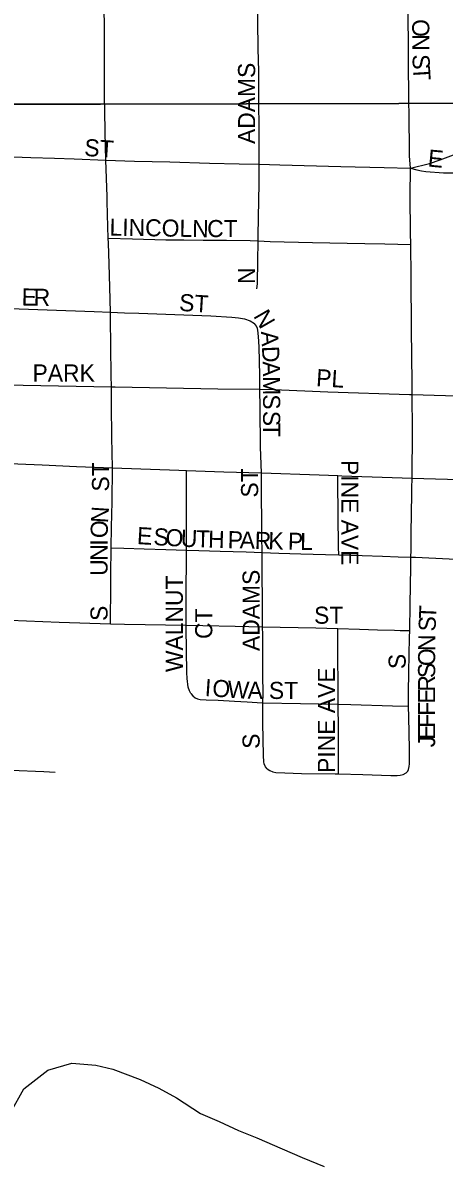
# Model space of a CAD drawing. Extents: x 1874609 to 2204689, y 815661 to 1281160.
# Drawn here: x 2043048 to 2044279, y 958061 to 961404 of the extents above; entities that cross this region are included whole.
import ezdxf

# ---------------------------------------------------------------- set-up
doc = ezdxf.new("R2010")
doc.units = 0
for name, color, linetype in [('GM_X_City_Street', 7, 'Continuous'), ('GM_X_City_Street_Text', 7, 'Continuous'), ('GM_X_Minor_River', 7, 'Continuous'), ('GM_X_State_Route', 7, 'Continuous'), ('GM_X_Township', 7, 'Continuous')]:
    doc.layers.add(name, color=color, linetype=linetype)

msp = doc.modelspace()

# ---------------------------------------------------------------- linework, layer by layer
at = {"layer": 'GM_X_City_Street'}
for points in [[(2044181.3, 960979), (2044178.3, 961015), (2044176.6, 961146.9), (2044176.4, 961162.6), (2044175.5, 961310.2), (2044173.8, 961450.9)], [(2043738.4, 960990.6), (2043738.2, 961117.8), (2043738.1, 961151.2), (2043738, 961184.7), (2043737.9, 961263), (2043736.2, 961328), (2043735.1, 961408.8), (2043734.6, 961446.6)], [(2042968.6, 961014), (2043071.7, 961010.9), (2043140.6, 961008.6), (2043198.5, 961006.7), (2043290.8, 961002.3)], [(2043735.5, 960766.5), (2043735.8, 960781.8), (2043736.7, 960834.7), (2043738.3, 960934.9), (2043738.4, 960990.6)], [(2044181.6, 960756.1), (2044181.3, 960790.2), (2044180.3, 960898.1), (2044181.3, 960979)], [(2044181.3, 960979), (2044198.9, 960974.4), (2044213.3, 960971.4), (2044225.7, 960969.6), (2044277.6, 960966.1), (2044320.7, 960965.6), (2044500.2, 960960.8), (2044597.2, 960958.2), (2044624.1, 960957.5)], [(2043297.9, 960774.4), (2043368.2, 960772.9), (2043465.9, 960769.6), (2043519, 960769.8), (2043575.1, 960769), (2043601.2, 960768.6), (2043643.6, 960769), (2043712.2, 960767.7), (2043735.5, 960766.5)], [(2043732.1, 960626.8), (2043733.5, 960640.7), (2043734.6, 960710.3), (2043735.5, 960762.5), (2043735.5, 960766), (2043735.5, 960766.5)], [(2043735.5, 960766.5), (2043770.6, 960764.6), (2043894.6, 960762), (2043995.8, 960760.3), (2044047.9, 960759.1), (2044105.6, 960757.9), (2044181.6, 960756.1)], [(2044185.7, 960317.5), (2044185.4, 960352.8), (2044184, 960507.5), (2044182.5, 960662.2), (2044181.6, 960756.1)], [(2042953.1, 960570.8), (2043256.6, 960560.1), (2043304.5, 960558.2)], [(2043304.5, 960558.2), (2043345.1, 960556.3), (2043387.3, 960554.9), (2043597.1, 960547.6), (2043658.5, 960543.8), (2043678.4, 960541.4), (2043695.8, 960538.3), (2043712.5, 960532.7), (2043724.9, 960525.2)], [(2043741, 960332.8), (2043740.2, 960372.6), (2043738.6, 960456.3), (2043736.3, 960486.7), (2043734.9, 960505.4), (2043733.3, 960510.7), (2043730.5, 960517.1), (2043724.9, 960525.2)], [(2042945.1, 960346.3), (2043306.8, 960339.7)], [(2043306.8, 960339.7), (2043317.9, 960339.5), (2043618.3, 960334.1), (2043741, 960332.8)], [(2043745.9, 960088), (2043742.8, 960163.3), (2043742, 960277.3), (2043741, 960332.8)], [(2043741, 960332.8), (2043781.5, 960332.4), (2043939.6, 960325.4), (2044178.1, 960317.7), (2044185.7, 960317.5)], [(2044185.8, 960072.9), (2044186.8, 960212.5), (2044185.7, 960317.5)], [(2044185.7, 960317.5), (2044606.9, 960304.9)], [(2043306.2, 959869.2), (2043307, 959929.3), (2043309.2, 960003.4), (2043310.1, 960103)], [(2043526.2, 959862.3), (2043526.2, 959864.7), (2043526.3, 959977.6), (2043526.5, 960070.6), (2043526.6, 960095.5)], [(2043747.4, 959855.3), (2043746.8, 959902.2), (2043746.2, 959950.6), (2043745.4, 960015.8), (2043745.7, 960064.8), (2043745.9, 960088)], [(2043971.3, 959848.2), (2043970.9, 959871.1), (2043968.5, 960061), (2043968.2, 960080.4)], [(2044182.3, 959841.6), (2044182.4, 959862.2), (2044182.9, 959911.5), (2044184.8, 960027), (2044185.2, 960043.4), (2044185.8, 960072.9)], [(2043304.1, 959646.7), (2043304.4, 959678.8), (2043304.9, 959729.7), (2043305.5, 959795.5), (2043306.1, 959863.8), (2043306.2, 959869.2)], [(2043306.2, 959869.2), (2043343.6, 959868), (2043402.4, 959866.2), (2043465.8, 959864.2), (2043526.2, 959862.3)], [(2043525.2, 959642.4), (2043525.1, 959717.2), (2043526.2, 959862.3)], [(2043526.2, 959862.3), (2043562.7, 959861.1), (2043624.6, 959859.2), (2043700.3, 959856.8), (2043747.4, 959855.3)], [(2043748.6, 959637.9), (2043748.4, 959647.8), (2043748.4, 959670.1), (2043748.2, 959709.8), (2043747.9, 959796.6), (2043747.4, 959853.3), (2043747.4, 959855.3)], [(2043747.4, 959855.3), (2043796, 959853.8), (2043860.5, 959851.7), (2043932.4, 959849.5), (2043971.3, 959848.2)], [(2043971.3, 959848.2), (2044039.3, 959846.1), (2044098.7, 959844.2), (2044144.7, 959842.8), (2044182.3, 959841.6)], [(2044178.5, 959626.9), (2044180, 959703.6), (2044182.2, 959813.2), (2044182.3, 959841.6)], [(2044182.3, 959841.6), (2044195.8, 959841.2), (2044294.3, 959836.9), (2044415.9, 959831.9), (2044524, 959827.5), (2044602.1, 959824.4)], [(2042918.2, 959660.3), (2043010.7, 959657), (2043154.4, 959651.9), (2043304.1, 959646.7)], [(2043304.1, 959646.7), (2043345.4, 959646), (2043525.2, 959642.4)], [(2043525.2, 959642.4), (2043573.8, 959641.4), (2043668.2, 959639.5), (2043748.6, 959637.9)], [(2043539.2, 959443), (2043534.9, 959450.9), (2043531.5, 959461.6), (2043528.1, 959486.3), (2043526.9, 959504), (2043525.2, 959635.2), (2043525.2, 959642.4)], [(2043749.7, 959415.9), (2043749.7, 959420.4), (2043750, 959436.6), (2043749, 959501.9), (2043749.3, 959518), (2043749.2, 959534.5), (2043749, 959598.6), (2043748.9, 959614.9), (2043748.6, 959637.9)], [(2043748.6, 959637.9), (2043903.9, 959634.8), (2043969, 959632.7)], [(2043969.8, 959411.6), (2043969.9, 959443.3), (2043969.6, 959476.6), (2043968.9, 959541), (2043968.4, 959593.1), (2043968.7, 959609.7), (2043969, 959632.7)], [(2043969, 959632.7), (2044031.7, 959630.6), (2044084.5, 959628.9), (2044133.9, 959627.7), (2044150.3, 959627.4), (2044178.5, 959626.9)], [(2044174.8, 959405.8), (2044174.9, 959445.8), (2044176.1, 959504.9), (2044178.1, 959606.8), (2044178.5, 959626.9)], [(2043539.2, 959443), (2043544.8, 959435.9), (2043551.4, 959430.6), (2043558.3, 959427.7), (2043566.1, 959425.7), (2043583.9, 959424.7), (2043618.5, 959422.9), (2043666.8, 959420.4), (2043704, 959418.5), (2043732.6, 959416.9), (2043749.7, 959415.9)], [(2043762.4, 959222.8), (2043757.4, 959228.3), (2043753.2, 959236.9), (2043751.9, 959242.8), (2043751.4, 959261.8), (2043749.8, 959357.4), (2043749.3, 959373.7), (2043749.8, 959387.8), (2043749.6, 959404.1), (2043749.7, 959415.9)], [(2043749.7, 959415.9), (2043969.8, 959411.6)], [(2043970.9, 959207.8), (2043970.9, 959222), (2043970.6, 959259.2), (2043970.4, 959301.4), (2043970, 959356), (2043969.7, 959394.2), (2043969.8, 959411.6)], [(2043969.8, 959411.6), (2044006.9, 959410.6), (2044127.8, 959407.2), (2044174.8, 959405.8)], [(2044168.2, 959210.5), (2044172.7, 959215.7), (2044175.1, 959220.7), (2044177.2, 959229.2), (2044177.9, 959237.1), (2044177.8, 959281.3), (2044175.6, 959373.2), (2044174.8, 959405.8)], [(2042898.2, 959222.4), (2042934.3, 959221.2), (2042985.8, 959219.6), (2043013.4, 959218.7), (2043109.6, 959214.3), (2043142.1, 959212.8)], [(2043762.4, 959222.8), (2043769.9, 959217.3), (2043778.4, 959213.3), (2043786.9, 959211.8), (2043813.3, 959210.4), (2043862.2, 959208.6), (2043960.3, 959208), (2043970.9, 959207.8)], [(2043970.9, 959207.8), (2044042, 959206.2), (2044123.7, 959202.9), (2044142.3, 959203.5), (2044150.4, 959204.1), (2044159.3, 959205.9), (2044168.2, 959210.5)]]:
    msp.add_lwpolyline(points, dxfattribs=at)
at = {"layer": 'GM_X_Minor_River'}
msp.add_lwpolyline([(2042938.2, 958025.9), (2042961.9, 958088.1), (2042983.7, 958152.3), (2043013.4, 958218.5), (2043051.1, 958286.8), (2043120.9, 958341.2), (2043190.9, 958361.5), (2043260.9, 958355.7), (2043311, 958343.9), (2043391.2, 958314.1), (2043445.3, 958288.3), (2043497.5, 958260.4), (2043567.7, 958214.6), (2043621.8, 958190.8), (2043678, 958164.9), (2043732.1, 958143.1), (2043806.2, 958111.3), (2043864.4, 958085.5), (2043928.5, 958059.7)], dxfattribs=at)
at = {"layer": 'GM_X_State_Route'}
for points in [[(2043290.8, 961002.3), (2043288.5, 961083.3), (2043287.5, 961148.5), (2043287.1, 961181.2), (2043287, 961262.5), (2043286.8, 961310.7), (2043286.6, 961391.5), (2043286.1, 961447), (2043285.1, 961587.4), (2043284.2, 961668.6), (2043283.2, 961767.2), (2043281.8, 961881.4), (2043281, 961930.3)], [(2043290.8, 961002.3), (2043374.8, 961000.1), (2043477.7, 960997.4), (2043593.2, 960994.3), (2043679.8, 960992.1), (2043738.4, 960990.6), (2043798.9, 960989), (2043977.5, 960984.3), (2044103.8, 960981), (2044181.3, 960979), (2044236, 960993.1), (2044267.2, 961003.4), (2044306.3, 961018), (2044329.5, 961026.7), (2044363.5, 961042), (2044407.4, 961063.6), (2044506.7, 961112.5), (2044579.4, 961151.2), (2044652.1, 961189.8), (2044979.9, 961356.2), (2045018.5, 961376.8)], [(2043294.1, 960896.3), (2043290.8, 961002.3)], [(2043310.1, 960103), (2043308.5, 960192.6), (2043307.4, 960286.4), (2043306.8, 960339.7), (2043306.4, 960372.8), (2043304.4, 960540.9), (2043304.5, 960558.2), (2043302.2, 960631.5), (2043300.1, 960699.6), (2043298.2, 960760), (2043297.9, 960774.4), (2043296.8, 960807.7), (2043294.5, 960881.8), (2043294.1, 960896.3)], [(2042484, 960133.2), (2042601.8, 960130.1), (2042676.6, 960127.9), (2042699.1, 960127.2), (2042775.5, 960124.9), (2042923.5, 960119.1), (2042936.8, 960118.5), (2043104.9, 960111.3), (2043205, 960107.2)], [(2043205, 960107.2), (2043310.1, 960103)], [(2043310.1, 960103), (2043503.8, 960096.3), (2043526.6, 960095.5), (2043635.1, 960091.6), (2043745.9, 960088), (2043914.2, 960082.7), (2043968.2, 960080.4), (2043979.8, 960079.9), (2044127.6, 960074.7), (2044185.8, 960072.9), (2044357, 960067.9), (2044552.1, 960061.8), (2044603.4, 960059.9), (2044764.9, 960053.8), (2044880, 960051.4), (2044930.4, 960050), (2044962.2, 960049), (2044972.6, 960048.7)]]:
    msp.add_lwpolyline(points, dxfattribs=at)
at = {"layer": 'GM_X_Township'}
for points in [[(2045777.1, 977423.2), (2045851.7, 971712.9), (2045928.4, 967197.6), (2045931, 966481.1), (2045928.8, 963577.2), (2045947.3, 961878.5), (2045955.1, 961173.1), (2044638.7, 961170), (2044146.8, 961168.9), (2043701.4, 961167.9), (2043274.6, 961166.9), (2042937.3, 961166.1), (2042707.4, 961165.6), (2042503.2, 961165.1), (2041592.1, 961163), (2041365.6, 961162.5), (2040342.3, 961160.1), (2033866.7, 961145.2), (2024636.5, 961124), (2018250.3, 961108.8), (2017186.2, 961106.8), (2013327.4, 961098)], [(2013327.4, 961098), (2017186.2, 961106.8), (2018250.3, 961108.8), (2024636.5, 961124), (2033866.7, 961145.2), (2040342.3, 961160.1), (2041365.6, 961162.5), (2041592.1, 961163), (2042503.2, 961165.1), (2042707.4, 961165.6), (2042937.3, 961166.1), (2043274.6, 961166.9), (2043701.4, 961167.9), (2044146.8, 961168.9), (2044638.7, 961170), (2045955.1, 961173.1), (2045985.6, 960006.2), (2046012.1, 957166.6), (2046048.5, 954242.2), (2046060.4, 953197.3), (2046126.3, 947408.3)]]:
    msp.add_lwpolyline(points, dxfattribs=at)

# ---------------------------------------------------------------- texts
at = {"layer": 'GM_X_City_Street_Text'}
for s, rotation, p in [('O', 270, (2044185.8, 961415.1)), ('N', 270.0379, (2044185.8, 961371)), ('ADAMS', 90, (2043726.9, 961049.9)), ('S', 272.5535, (2044186.1, 961311.4)), ('T', 273.3548, (2044187.7, 961275.5)), ('ST', 356.1888, (2043226.5, 961015.3)), ('E', 354.6102, (2044230, 960984.4)), ('LINCOLN', 359.0435, (2043301.1, 960782.1)), ('CT', 0, (2043586.7, 960777.7)), ('N', 90, (2043726.9, 960640.7)), ('E', 358.8486, (2043044.1, 960577.8)), ('R', 358.8343, (2043079.2, 960577.1)), ('ST', 356.4262, (2043503.7, 960562.1)), ('N', 299.978, (2043720.5, 960547)), ('A', 274.1339, (2043743.5, 960501.6)), ('D', 272.3177, (2043746.7, 960458.2)), ('A', 271.8145, (2043748.5, 960414.3)), ('PARK', 0, (2043076.3, 960355.3)), ('PL', 356.4254, (2043904.1, 960342.1)), ('M', 270.2732, (2043749.9, 960370.7)), ('S', 270, (2043750.1, 960318)), ('S', 269.9956, (2043750.1, 960269.6)), ('T', 269.9956, (2043750.1, 960234.4)), ('ST', 90, (2043300.1, 960033.5)), ('PINE AVE', 270, (2043978.9, 960125.9)), ('ST', 90, (2043735.7, 960015.9)), ('N', 86.2164, (2043296.8, 959940.2)), ('O', 88.6668, (2043295.8, 959896.8)), ('E', 356.5549, (2043380.5, 959880.1)), ('S', 356.5703, (2043428.8, 959877.2)), ('O', 356.5668, (2043463.9, 959875.1)), ('U', 357.6959, (2043508.9, 959872.4)), ('T', 358.4501, (2043553.6, 959870.6)), ('H', 358.5065, (2043588.9, 959869.6)), ('P', 358.4999, (2043646.1, 959868.1)), ('A', 358.5065, (2043681.3, 959867.2)), ('R', 358.4938, (2043725.2, 959866.1)), ('K', 358.5065, (2043764.8, 959865)), ('P', 358.7265, (2043822.2, 959863.5)), ('L', 359.6693, (2043858.3, 959862.7)), ('I', 89.9563, (2043295.7, 959875.1)), ('N', 89.9563, (2043295.7, 959831.1)), ('U', 89.9563, (2043295.7, 959787.1)), ('WALNUT', 90, (2043515.7, 959505.5)), ('ADAMS', 90, (2043740.1, 959567.1)), ('S', 90, (2043295.7, 959655.1)), ('CT', 90, (2043601.7, 959602.3)), ('ST', 0, (2043899.1, 959646.9)), ('T', 87.5947, (2044255.3, 959658.9)), ('S', 88.2237, (2044254.2, 959623.8)), ('N', 89.0164, (2044253.1, 959566.8)), ('S', 90, (2044166.9, 959514.3)), ('O', 89.7377, (2044252.9, 959523)), ('PINE AVE', 90, (2043960.1, 959210.7)), ('S', 89.9727, (2044252.9, 959487.9)), ('I', 356.1074, (2043578.6, 959435.7)), ('O', 356.0841, (2043600.5, 959434.2)), ('W', 356.4452, (2043644.7, 959431.1)), ('A', 359.2159, (2043704.5, 959427.5)), ('ST', 0, (2043767.1, 959426.9)), ('R', 90, (2044252.9, 959448.3)), ('E', 90, (2044252.9, 959413.1)), ('F', 90, (2044252.9, 959377.9)), ('F', 90, (2044252.9, 959342.7)), ('E', 90, (2044252.9, 959307.5)), ('S', 90, (2043740.1, 959281.1)), ('J', 90, (2044252.9, 959285.5))]:
    msp.add_text(s, height=50, rotation=rotation, dxfattribs=at).set_placement(p)

doc.saveas('drawing.dxf')
